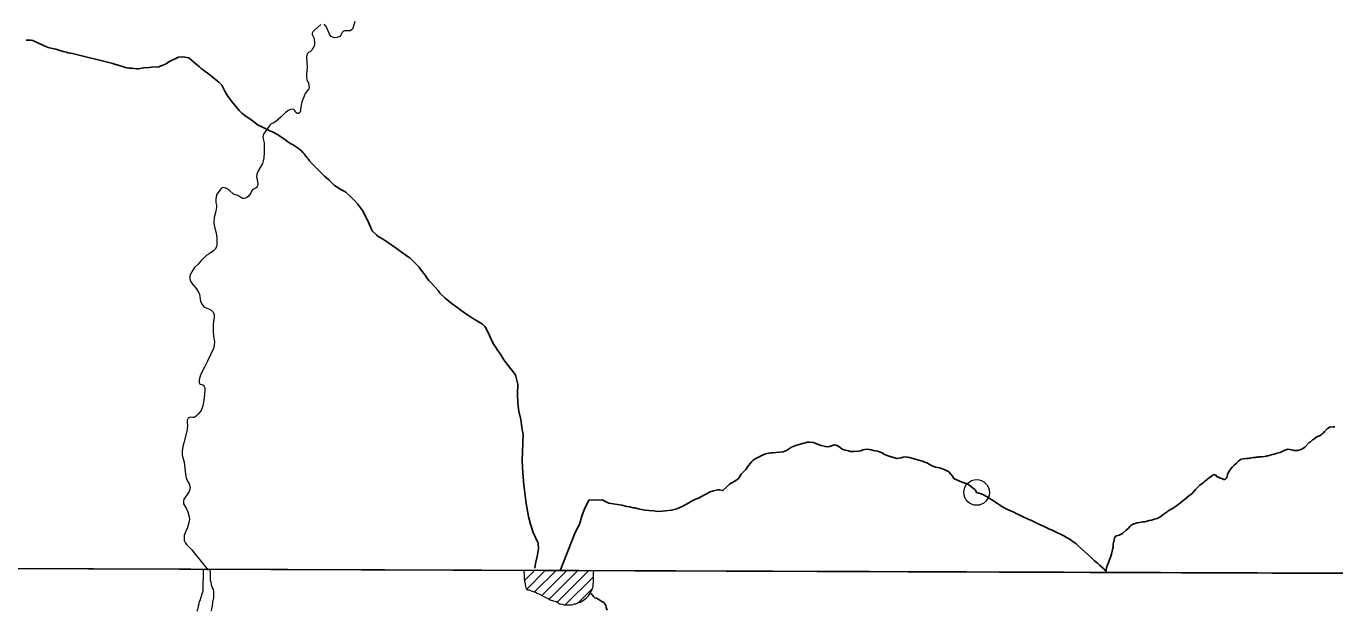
# Model space of a CAD drawing. Extents: x 553962 to 842807, y 8883888 to 9032388.
# Drawn here: x 587242 to 592343, y 8909803 to 8912077 of the extents above; entities that cross this region are included whole.
import ezdxf

# ---------------------------------------------------------------- set-up
doc = ezdxf.new("R2010")
doc.units = 0
doc.header["$LTSCALE"] = 200
doc.header["$PDMODE"] = 32
doc.header["$PDSIZE"] = 100
doc.layers.add('6', color=7, linetype='Continuous', lineweight=13)

msp = doc.modelspace()

# ---------------------------------------------------------------- linework, layer by layer
at = {"layer": '6'}
for p, q in [((574653.9, 8910009.3), (626625.7, 8909822.1)), ((589183.7, 8909917.9), (589222.6, 8909956.8)), ((589192.5, 8909884.3), (589264.8, 8909956.6)), ((589223.4, 8909872.8), (589307.1, 8909956.4)), ((589251.9, 8909858.8), (589349.3, 8909956.2)), ((589279.8, 8909844.3), (589391.5, 8909956)), ((589310.9, 8909832.9), (589433.8, 8909955.8)), ((589342.8, 8909822.5), (589452.6, 8909932.3)), ((589395, 8909832.2), (589448.7, 8909885.9))]:
    msp.add_line(p, q, dxfattribs=at)
for points in [[(588390.3, 8912083.4), (588365.5, 8912061.7), (588359.5, 8912054.9), (588356.7, 8912049.9), (588355.7, 8912044.4), (588362.5, 8912031.8), (588364.3, 8912026.8), (588365.7, 8912012.2), (588364.9, 8912002.8), (588362.5, 8911996.8), (588358.7, 8911991.4), (588353.5, 8911981.3), (588348.9, 8911977.1), (588343.1, 8911975.1), (588337.9, 8911970.1), (588335.9, 8911965.3), (588334.5, 8911956.3), (588336.7, 8911916), (588336.1, 8911901.6), (588334.4, 8911890.4), (588333.8, 8911879.4), (588335.3, 8911869.1), (588341.8, 8911854.7), (588344.9, 8911837.5), (588342.7, 8911832.9), (588329.6, 8911813.8), (588324.9, 8911804.6), (588316.5, 8911782.4), (588310.5, 8911755.1), (588310.2, 8911746.5), (588308.7, 8911740.7), (588303.3, 8911735.9), (588298.1, 8911736.1), (588292.7, 8911740.3), (588290.4, 8911746.1), (588287.7, 8911749.7), (588284.8, 8911751.7), (588280.1, 8911753.3), (588271.5, 8911752.1)], [(588522.9, 8912095.4), (588516.2, 8912072.3), (588513.1, 8912065.3), (588509.3, 8912061.9), (588503.8, 8912058.9), (588497.4, 8912058.3), (588483, 8912058.5), (588478.7, 8912057.3), (588473.2, 8912052.1), (588467.8, 8912041), (588463.6, 8912036.6), (588452.4, 8912032), (588443.2, 8912030.8), (588437.8, 8912032.2), (588429.9, 8912036.8), (588423.7, 8912046), (588410.3, 8912075.8), (588403.6, 8912084.6)], [(588271.5, 8911752.1), (588263.6, 8911748.2), (588254.1, 8911741.2), (588235.3, 8911723.4), (588214.9, 8911705.5), (588203.9, 8911698.5), (588196.4, 8911695.7), (588191.1, 8911690.6), (588189, 8911687), (588167.2, 8911656.3), (588165.2, 8911651.3), (588164.2, 8911644.1), (588165, 8911638.1), (588168.6, 8911622.7), (588169.4, 8911614.5), (588169.7, 8911582.8), (588168.4, 8911564.2), (588165.8, 8911552), (588162.5, 8911541.8), (588144.8, 8911511.1), (588140.5, 8911500.1), (588139.3, 8911491.2), (588144.5, 8911463.2), (588144.3, 8911457.4), (588142.2, 8911452.8), (588137.7, 8911446.8), (588127.8, 8911441.9), (588122.6, 8911437.7), (588120.4, 8911434.1), (588117.3, 8911426.1), (588106.8, 8911412.9), (588101.8, 8911408.9), (588096.6, 8911406.2), (588090.8, 8911405), (588086.7, 8911405.4), (588078.3, 8911409.2), (588066.6, 8911416.6)], [(588066.6, 8911416.6), (588049.9, 8911422.6), (588032.5, 8911437.4), (588032.5, 8911437.4), (588019.6, 8911445.4), (588011.3, 8911448.2), (588006.3, 8911447.4), (588001.9, 8911444.3), (587988, 8911427.1), (587983.7, 8911419.5), (587980.5, 8911402.2), (587981.4, 8911390.4), (587983.8, 8911379), (587983.9, 8911371.8), (587981.2, 8911355.6), (587974.7, 8911331.9), (587973, 8911313.5), (587974.6, 8911301.1), (587982.3, 8911269.4), (587984.4, 8911255), (587985.3, 8911226.4), (587983.8, 8911217), (587978.3, 8911208.6), (587971.2, 8911201.3), (587954.3, 8911190.5), (587946.2, 8911184.1), (587925, 8911164.8), (587911.6, 8911149.8), (587898, 8911136.3), (587890.7, 8911126.5), (587880.1, 8911106), (587879.8, 8911092.2), (587882.4, 8911083.8), (587890.1, 8911071.8), (587905.1, 8911053.2), (587914.7, 8911038.6), (587916.6, 8911032.2), (587921.6, 8911004.5), (587927.2, 8910992.1), (587930.8, 8910986.9), (587934.1, 8910984.1), (587960.9, 8910971.8), (587970, 8910962.2), (587973.2, 8910955.9), (587974.7, 8910949.9), (587974.8, 8910943.3), (587971.6, 8910926.7), (587970.1, 8910913.3), (587969.8, 8910888.8), (587971.5, 8910869), (587975.6, 8910847.8), (587974.4, 8910832.3), (587971.3, 8910821.3), (587948.6, 8910772), (587936.2, 8910749), (587923.8, 8910723.3), (587919.9, 8910713.3), (587916.2, 8910698.8), (587915.6, 8910690), (587917.5, 8910683.8), (587919.2, 8910682.2), (587925.6, 8910680.8), (587931.9, 8910678.1), (587935.7, 8910673.1), (587937.8, 8910668)], [(587937.8, 8910668), (587937.6, 8910656), (587933.8, 8910618.4), (587930.4, 8910597.7), (587923.4, 8910579.5), (587911.8, 8910564.8), (587905.7, 8910558.6), (587900.9, 8910554.8), (587896.1, 8910553), (587891.1, 8910552.6), (587881.9, 8910553.6), (587877.9, 8910552.8), (587873.3, 8910549.8), (587869.8, 8910544.7), (587869, 8910541.5), (587868.6, 8910533.9), (587870.9, 8910520.7), (587869.3, 8910505.1), (587867, 8910494.1), (587855.6, 8910454), (587852.3, 8910439.6), (587849.4, 8910420.7), (587849.1, 8910412.9), (587850.1, 8910405.1), (587857.9, 8910378.5), (587862.5, 8910331.8), (587865.4, 8910317.4), (587868.4, 8910309), (587877.4, 8910293.6), (587880.7, 8910279.9), (587879.8, 8910272.7), (587876.8, 8910264.5), (587869.5, 8910252.5), (587856.5, 8910234.2), (587854.3, 8910227), (587854.2, 8910222), (587855.1, 8910216.6)], [(587855.1, 8910216.6), (587867.1, 8910196.4), (587872, 8910185.4), (587876.7, 8910166), (587876.7, 8910166), (587877.6, 8910155.8), (587876.1, 8910142.3), (587870.3, 8910123.9), (587863.5, 8910109.4), (587858, 8910093.2), (587856.8, 8910085), (587857.7, 8910073.8), (587862.8, 8910062.8), (587867.6, 8910056.4), (587877.1, 8910046.8), (587886.7, 8910037.5), (587896.1, 8910025.6), (587950.7, 8909957.8)], [(587958.5, 8909961.4), (587931.2, 8909960.8), (587931.2, 8909954.3), (587931.1, 8909949.2), (587931.1, 8909945.2), (587931.1, 8909938.7), (587931, 8909933.2), (587931, 8909926.7), (587930.9, 8909920.2), (587930.4, 8909913.2), (587930.3, 8909905.2), (587930.3, 8909899.7), (587930.2, 8909894.2), (587930.2, 8909887.2), (587930.1, 8909880.7), (587930.1, 8909875.7), (587928, 8909868.7), (587925.5, 8909861.2), (587923.9, 8909855.2), (587921.4, 8909849.2), (587920.3, 8909842.7), (587916.3, 8909836.2), (587915.2, 8909830.2), (587914.7, 8909825.7), (587911.6, 8909817.7), (587910.1, 8909808.2), (587908.5, 8909803.7), (587907.5, 8909797.7)], [(587963.5, 8909798.8), (587965.1, 8909807.3), (587966.1, 8909812.3), (587967.7, 8909821.3), (587968.7, 8909828.8), (587969.3, 8909836.8), (587972.3, 8909841.8), (587973.4, 8909850.3), (587973.5, 8909857.8), (587973.5, 8909865.3), (587973.5, 8909869.4), (587973.1, 8909875.9), (587972.2, 8909882.9), (587968.2, 8909889.4), (587965.8, 8909896.4), (587964.3, 8909900.5), (587963.8, 8909905), (587962.3, 8909909.5), (587961.9, 8909913.5), (587960.4, 8909918), (587959.9, 8909922.5), (587960, 8909926.5), (587960, 8909930.5), (587960, 8909934.5), (587960.1, 8909938.5), (587960.1, 8909943.1), (587959.7, 8909949.6), (587959.2, 8909956.1), (587958.7, 8909960.1), (587958.5, 8909961.4)]]:
    msp.add_lwpolyline(points, dxfattribs=at)
at = {"layer": '6', "lineweight": 25}
for points in [[(587242, 8912022.3), (587254.1, 8912022.7), (587261.3, 8912021.9), (587267.1, 8912020.3), (587272.7, 8912018.3), (587284.8, 8912013.3), (587309, 8912000.9), (587320.6, 8911996.1), (587327.4, 8911993.9), (587344.5, 8911989.4), (587356.6, 8911986.8), (587368.5, 8911983), (587385.5, 8911978.2), (587392.4, 8911976.6), (587398.4, 8911974.8), (587404.2, 8911973.2), (587422.6, 8911970.3), (587579.2, 8911930.7)], [(587579.2, 8911930.7), (587589.2, 8911927.7), (587596.7, 8911925.5), (587628.1, 8911915.7)], [(587628.1, 8911915.7), (587634.9, 8911914.1), (587641.3, 8911913.1), (587647.7, 8911913.1), (587653.9, 8911912.7), (587673.1, 8911910.6), (587679.5, 8911910.6), (587700.5, 8911913.8), (587722.3, 8911916.2), (587729.5, 8911917.3), (587758.9, 8911918.9), (587780.4, 8911926.8), (587787.2, 8911930.2), (587797.3, 8911937.2), (587835.2, 8911955.7), (587851.9, 8911957.5), (587875.4, 8911952.9), (587904.7, 8911928.2), (587917.4, 8911917.8), (587924, 8911911.8), (587937.7, 8911901.4), (587952.1, 8911891), (587965.4, 8911880), (587986, 8911864), (587992.3, 8911858.8), (587998.1, 8911853), (588003.8, 8911846.6), (588008.1, 8911839.6), (588015.1, 8911826.4), (588021.4, 8911813.8), (588025.2, 8911807.4), (588041.5, 8911784.3), (588071.3, 8911748.1), (588082.8, 8911737.9), (588099.7, 8911724.9), (588120.9, 8911710.2), (588142.4, 8911693.2), (588148.3, 8911689.8), (588154.7, 8911686.6), (588162.6, 8911683), (588193.3, 8911668.2), (588201.1, 8911665.4), (588218.2, 8911656), (588224.8, 8911651.8), (588230.9, 8911648.6), (588248.5, 8911636.6), (588260.7, 8911627.8), (588273, 8911618.2), (588279.9, 8911615.5), (588303.6, 8911600.7), (588314.2, 8911590.7), (588320.5, 8911585.1), (588325.7, 8911579.1), (588335.9, 8911565.3), (588340.7, 8911559.9), (588346.5, 8911552.1), (588358, 8911539.7), (588362.6, 8911534.1), (588377.4, 8911519.5), (588388.7, 8911507.9), (588393.1, 8911503.9), (588398.2, 8911498.3), (588404.9, 8911492.1), (588411.2, 8911487.3), (588421.2, 8911478.5), (588425.9, 8911472.5), (588438.1, 8911460.9), (588443.4, 8911456.3), (588449.6, 8911451.7), (588468.4, 8911440.5), (588481.4, 8911433.5), (588487.2, 8911429.5), (588493.2, 8911424.9), (588503.8, 8911415.1), (588521.9, 8911397.1), (588533.2, 8911385.1), (588552.3, 8911359.1), (588571.4, 8911321.3), (588574.6, 8911315.9), (588590.6, 8911279.2), (588608.3, 8911262.4), (588610.2, 8911260), (588630.8, 8911247.8), (588654.5, 8911232.7), (588666.8, 8911223.7), (588683.3, 8911212.3), (588688.9, 8911207.7), (588705.1, 8911196.1), (588738.2, 8911172.9), (588752.6, 8911158.5), (588769.8, 8911142.5), (588773.7, 8911138.3), (588777.5, 8911131.9), (588796.4, 8911107.3), (588805.8, 8911092.7), (588810.7, 8911086.1), (588819.3, 8911077.7), (588834.9, 8911060.9), (588847.6, 8911046.5), (588854.5, 8911037.3), (588874.4, 8911016.7)], [(588874.4, 8911016.7), (588903.9, 8910994.5), (588914.6, 8910985.7), (588935.8, 8910970.5), (588941, 8910966.1), (588963.6, 8910950.5), (588969.7, 8910946.9), (588981.5, 8910939.3), (589020.3, 8910916.3), (589030, 8910906.5), (589034.9, 8910898.5), (589047.8, 8910871.3), (589057.1, 8910851.1), (589064.4, 8910836.9), (589073.1, 8910823.9), (589078.9, 8910814.7), (589090, 8910798.9), (589099.4, 8910783.1), (589103.8, 8910776.4), (589110.7, 8910767.2), (589115.5, 8910761.4), (589149.4, 8910718.4)], [(589149.4, 8910718.4), (589158.2, 8910682), (589156.7, 8910644.3), (589158.1, 8910607.3), (589162.3, 8910577.6), (589169.8, 8910544), (589174.9, 8910504.9), (589178.6, 8910488.7), (589177.7, 8910452.9), (589174.7, 8910385.2), (589177.5, 8910336.1), (589180.8, 8910290.4), (589185, 8910259), (589190.1, 8910217.3), (589199.9, 8910167.3), (589207.2, 8910136.6), (589218, 8910104.6), (589237.1, 8910062.9), (589239.1, 8910041.9), (589234, 8910010.7), (589227, 8909984.4), (589224.5, 8909965.8)], [(592156, 8910428.2), (592159.6, 8910428.8), (592166.4, 8910428.3), (592173.2, 8910427.1), (592180.4, 8910425.1), (592183.8, 8910423.8), (592187.2, 8910423.8), (592190.4, 8910423.4), (592197.2, 8910424), (592206.1, 8910425.9), (592206.9, 8910426.6), (592208.9, 8910427.4), (592210.6, 8910428.4), (592217.1, 8910430.9), (592217.1, 8910430.9), (592226.1, 8910436.7), (592228.8, 8910439.1), (592240, 8910452.3), (592243.2, 8910455.1), (592247.7, 8910458.2), (592255.5, 8910465), (592258.9, 8910467.2), (592269.3, 8910475.5), (592272.6, 8910477.5), (592282.3, 8910481.6), (592288.9, 8910484.9), (592293.8, 8910488.6), (592297.6, 8910492), (592302.5, 8910498.4), (592311.1, 8910507.6), (592313.3, 8910508.8), (592316.1, 8910511.1), (592322.4, 8910514.4), (592326, 8910515), (592335.8, 8910516.2), (592343.1, 8910516.7)], [(590057.3, 8910365.5), (590070.6, 8910381.6), (590075.5, 8910386), (590083.6, 8910391.2), (590116.6, 8910407.9), (590123.5, 8910410.5), (590130, 8910412.5), (590137.4, 8910413.9), (590144, 8910414.7), (590151, 8910415.2), (590178.5, 8910417.2), (590192.1, 8910418.8), (590198.5, 8910420.8), (590204.8, 8910424.1), (590224.6, 8910436.3), (590231.2, 8910439.7), (590245.4, 8910445.3), (590272.3, 8910452.2), (590279.7, 8910453.8), (590287.2, 8910455.8), (590294.4, 8910456.9)], [(590294.4, 8910456.9), (590310.1, 8910454.7), (590332.2, 8910445.5), (590339.8, 8910443.1), (590357.1, 8910439.1), (590364.4, 8910438.3), (590372.9, 8910439.5), (590380.8, 8910442.2), (590388.9, 8910444.2), (590391.6, 8910445.4), (590397.2, 8910445.2), (590407.4, 8910440.6), (590415.9, 8910434), (590422.7, 8910429.4), (590430.4, 8910426.4), (590446.6, 8910422), (590454.5, 8910420.6), (590462.8, 8910420.1), (590470.5, 8910420.1), (590486.9, 8910420.9), (590495, 8910422.9), (590503.3, 8910426.5), (590511.2, 8910428.3), (590519.5, 8910428.9), (590527.6, 8910428), (590535.7, 8910426), (590543.8, 8910423.4), (590560, 8910421), (590568.1, 8910419), (590577.9, 8910414.6), (590587.5, 8910408.8), (590595.5, 8910405.2), (590603.8, 8910402.2), (590627.7, 8910395.1), (590635.1, 8910393.3)], [(590635.1, 8910393.3), (590636.6, 8910393.3), (590643.9, 8910393.7), (590652, 8910395.9), (590659.7, 8910397.9), (590667.5, 8910398.9), (590676.1, 8910398.3), (590684.8, 8910396.6), (590716.4, 8910387.2), (590735.3, 8910382.2), (590743.7, 8910378.8), (590752.2, 8910375.8), (590761.6, 8910371), (590770.7, 8910365.2), (590777.8, 8910361.7), (590785.9, 8910359.3), (590802.1, 8910356.5), (590810, 8910354.1), (590820.4, 8910350.3), (590827.6, 8910346.5), (590836.4, 8910342.5), (590838.6, 8910340.9), (590846.4, 8910331.1), (590851.9, 8910323.5), (590857.8, 8910314.3), (590879.3, 8910304.3), (590912.5, 8910292.4), (590939.2, 8910271.6), (590940.2, 8910270.4), (590945.8, 8910261.4), (590946.2, 8910260.6), (590946.2, 8910260.6)], [(591741, 8910220.3), (591749.8, 8910227.3), (591750.9, 8910227.9), (591751.3, 8910228.6), (591753.5, 8910230), (591773, 8910247.2), (591780.7, 8910252.6), (591787.2, 8910258.2), (591791.8, 8910263.2), (591799.2, 8910272.1), (591801.7, 8910274.7), (591804.1, 8910277.8), (591814.6, 8910287.9), (591817, 8910289), (591824.6, 8910294.1), (591829.4, 8910298.1), (591833.5, 8910301.9), (591840.2, 8910307.6), (591846.7, 8910312.2), (591853.4, 8910317.8), (591862.3, 8910323.6), (591866.7, 8910327.7), (591870, 8910329.7), (591871.6, 8910329.8), (591874.7, 8910329.6), (591877.1, 8910328.6), (591882.5, 8910323), (591884.5, 8910321.5), (591887, 8910320.3), (591890, 8910319.4), (591895.8, 8910316.6), (591901.9, 8910314.6), (591904.6, 8910313.3), (591909.6, 8910310.3), (591912, 8910310.3), (591913.3, 8910311.5), (591914.6, 8910311.8), (591916.2, 8910313.2), (591917.7, 8910313.7), (591921.9, 8910318.7), (591922.1, 8910321.1), (591922.9, 8910322.8), (591923.9, 8910328.4), (591924.7, 8910331.1), (591926, 8910334.1), (591933.8, 8910346.9), (591943, 8910358.5), (591950.5, 8910367.1), (591958.8, 8910374.7), (591964.9, 8910379.9), (591967.2, 8910382.1), (591973.7, 8910387.3), (591977.8, 8910389.9), (591995.4, 8910392.7), (592004.5, 8910393.2), (592009.7, 8910394.1), (592013.5, 8910394.4), (592019.3, 8910395.7), (592024.8, 8910396.4), (592034, 8910397), (592037.3, 8910397.8), (592040.2, 8910398.2), (592043.1, 8910398.3), (592046.3, 8910399.1), (592049.1, 8910399.1), (592052.2, 8910399.5), (592060.9, 8910399.7), (592076, 8910402.1), (592078.9, 8910402.9), (592082.1, 8910403.4), (592087.9, 8910404.8), (592090.9, 8910405.9), (592094, 8910406.4), (592099.8, 8910408), (592105.6, 8910409.3), (592108.8, 8910410.3), (592114.6, 8910411.8), (592117.5, 8910413.1), (592129.2, 8910416.2), (592134.9, 8910418.3), (592137.2, 8910419.5), (592144.6, 8910424.2), (592147.4, 8910425.7), (592156, 8910428.2)], [(589323.7, 8909959.2), (589381.8, 8910104), (589382.2, 8910105.4), (589390.2, 8910122.5), (589394.5, 8910129.1), (589398.1, 8910136.1), (589400.2, 8910141.9), (589402, 8910148.3), (589404.1, 8910154.8), (589407.4, 8910167.8), (589416.8, 8910193), (589419.7, 8910199.7), (589423.3, 8910206.1), (589430, 8910219.7), (589436.3, 8910231.1), (589461.3, 8910230.4), (589486.1, 8910231.8), (589512.7, 8910218.6), (589563.1, 8910210.9), (589582.3, 8910206.3), (589595, 8910204.3), (589607.7, 8910200.8), (589614.4, 8910200), (589627, 8910197.2), (589633.4, 8910195.4), (589639.8, 8910194.4), (589653.2, 8910191.6), (589668.9, 8910189.8), (589687.9, 8910188.3), (589700.4, 8910186.7), (589720.7, 8910187.5), (589757, 8910191.4), (589778.3, 8910197), (589784.1, 8910199), (589789.8, 8910202), (589801.2, 8910207.3), (589812.9, 8910213.9), (589818.7, 8910216.5), (589838.1, 8910227.6), (589850.3, 8910233.8), (589862.3, 8910238.8), (589885.9, 8910251.1), (589896.4, 8910256.9), (589908.3, 8910262.3), (589920.4, 8910266.3), (589931.2, 8910269), (589938, 8910270.2), (589944.6, 8910270.4), (589955.8, 8910268.6), (589956.8, 8910268.6), (589972.5, 8910282.1), (589978.1, 8910287.9), (589983.5, 8910292.5), (589989.4, 8910296.9), (590003.3, 8910303.9), (590017.2, 8910313), (590021.2, 8910318.8), (590029.1, 8910331.4), (590032.8, 8910336.2), (590039.9, 8910343.1), (590046.2, 8910349.7), (590051.7, 8910357.1), (590057.3, 8910365.5), (590057.3, 8910365.5)], [(590946.2, 8910260.6), (590960.4, 8910256), (590970.6, 8910252), (590987.3, 8910243.6), (591005.8, 8910232), (591012.2, 8910227.6), (591021, 8910222), (591027.1, 8910217), (591036, 8910212.2), (591045, 8910205.8), (591061.2, 8910197.1), (591078.9, 8910189.1), (591088.2, 8910185.3), (591102.8, 8910177.5)], [(591485.1, 8910087.9), (591491.8, 8910091), (591502.2, 8910094.5), (591507, 8910096.7), (591512.1, 8910098.9), (591512.8, 8910099.4), (591515, 8910100.8), (591516.9, 8910102.4), (591529.9, 8910113.2), (591537.4, 8910120.7), (591543.8, 8910128.4), (591548.5, 8910133), (591559.6, 8910138.3), (591563.7, 8910139.9), (591572.1, 8910141.8), (591580.6, 8910142.9), (591593.6, 8910145.7), (591602.6, 8910146.7), (591610.8, 8910148.3), (591619.3, 8910150.9), (591627.6, 8910152.3), (591631.9, 8910153.4), (591639.9, 8910156), (591649.5, 8910159.6), (591660.7, 8910164.8), (591671.5, 8910171.7), (591677.6, 8910176.9), (591685, 8910181.9), (591688.6, 8910184.7), (591692.2, 8910187.1), (591695.4, 8910189.8), (591707.2, 8910196.8), (591714.6, 8910200.7), (591714.6, 8910200.7), (591718, 8910203.1), (591721.4, 8910205.8), (591725.1, 8910208.1), (591732.2, 8910213.2), (591741, 8910220.3)], [(591102.8, 8910177.5), (591109.2, 8910174.8), (591130.3, 8910164.7), (591142.4, 8910159.3), (591147.8, 8910156.4), (591150.3, 8910155.5), (591158.1, 8910152.1), (591176.2, 8910143.5), (591188.4, 8910137.1), (591206.7, 8910128.8), (591214.3, 8910125.1), (591233, 8910116.5), (591238.3, 8910114.4), (591245.4, 8910110.4), (591288.7, 8910089.8), (591293.5, 8910086.8), (591307.6, 8910079.2), (591316.5, 8910073.4), (591322.7, 8910068), (591325.3, 8910066.8), (591326.6, 8910065.3), (591329, 8910064.4), (591330.2, 8910063.3), (591331.2, 8910062.8), (591332.3, 8910061.4), (591333.8, 8910061.1), (591334.6, 8910060), (591338.3, 8910056.5), (591342.8, 8910053.2), (591393.4, 8910006.9), (591405.1, 8909995.6), (591417.1, 8909984.9), (591425.5, 8909976.7), (591441.6, 8909962.7), (591448.3, 8909955.7), (591450.9, 8909953.7), (591451.8, 8909958.9), (591452.5, 8909966.6), (591453.4, 8909970.7), (591454.6, 8909974.4), (591458.1, 8909981.8), (591464, 8909997.4), (591467.4, 8910005.1), (591472.3, 8910020.4), (591475.2, 8910031.6), (591476.9, 8910043.1), (591478.1, 8910047.6), (591478.9, 8910054.8), (591479, 8910059.1), (591485.1, 8910087.9)], [(589443.2, 8909867.1), (589446.2, 8909863.1), (589450.6, 8909858.6), (589453.1, 8909854.6), (589458.6, 8909850.5), (589465.1, 8909849), (589471.5, 8909845.4), (589478, 8909841.4), (589485.5, 8909835.8), (589492.9, 8909831.8), (589497.4, 8909826.7), (589501.3, 8909820.2), (589502.8, 8909812.7), (589506.2, 8909801.6)]]:
    msp.add_lwpolyline(points, dxfattribs=at)
at = {"layer": '6'}
for points in [[(596575.8, 8909932.4), (585614.8, 8909969.8), (585583.8, 8898914.4), (596544.8, 8898874.9)], [(589264.7, 8909852.6), (589277, 8909845.8), (589284, 8909841.8), (589296.5, 8909838.2), (589307, 8909835.2), (589314.9, 8909830.6), (589319.4, 8909826.1), (589324.9, 8909826.1), (589330.4, 8909825.5), (589338.9, 8909822.5), (589343.9, 8909822.5), (589350.4, 8909822.4), (589356.9, 8909822.4), (589361.9, 8909822.4), (589366.9, 8909822.8), (589372.9, 8909823.8), (589378.4, 8909827.3), (589384.4, 8909827.3), (589389.9, 8909829.7), (589396, 8909832.7), (589402.5, 8909833.2), (589411, 8909839.1), (589417.5, 8909843.1), (589425.6, 8909849.6), (589431.6, 8909856.5), (589437.7, 8909863.5), (589441.2, 8909869.5), (589443.7, 8909875), (589446.8, 8909880), (589449.3, 8909888), (589451.9, 8909893.5), (589451.9, 8909899), (589451.9, 8909906), (589452.5, 8909911), (589452.6, 8909921), (589452.6, 8909925), (589452.6, 8909932.5), (589452.7, 8909936.5), (589452.7, 8909941), (589452.7, 8909947.5), (589453.9, 8909955.7), (589181.9, 8909957), (589182.6, 8909934.9), (589183.1, 8909924.9), (589184, 8909914.9), (589186.9, 8909905.4), (589186.9, 8909901.4), (589187.4, 8909894.9), (589189.8, 8909890.3), (589190.8, 8909885.3), (589197.3, 8909881.3), (589202.8, 8909880.8), (589209.7, 8909877.2), (589214.2, 8909876.2), (589221.2, 8909873.2), (589226.7, 8909872.1), (589233.7, 8909868.1), (589242.7, 8909864.1), (589251.6, 8909859)]]:
    msp.add_lwpolyline(points, close=True, dxfattribs=at)
msp.add_point((590946.2, 8910260.6), dxfattribs=at)

doc.saveas('drawing.dxf')
